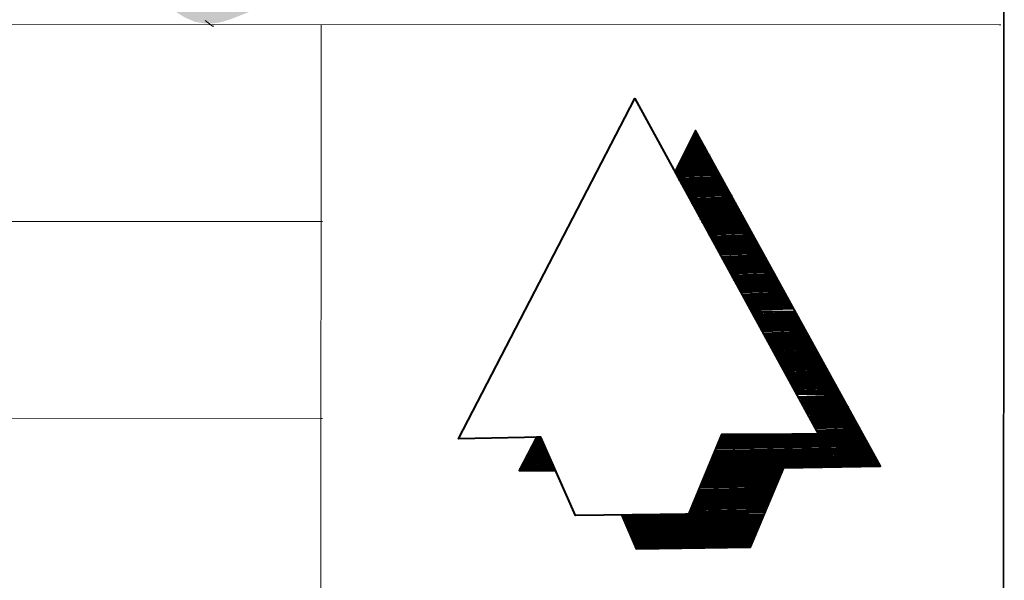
# Model space of a CAD drawing. Header units: metres. Extents: x 195696 to 514079, y 327475 to 328989.
# Tile 563 of 656: x 196412 to 196441, y 328730 to 328746. Entities that reach past the tile are written whole.
import ezdxf

# ---------------------------------------------------------------- set-up
doc = ezdxf.new("R2010")
doc.units = ezdxf.units.M
doc.linetypes.add('CENTER2', pattern=[1.125, 0.75, -0.125, 0.125, -0.125])
doc.layers.add('N-WE-KG-WERKGRENS-200-G', color=14, linetype='CENTER2', lineweight=35)
doc.layers.add('PDF2_Geometry', color=7, linetype='Continuous')
doc.layers.add('PDF2_Solid Fills', color=7, linetype='Continuous', true_color=0xd6ffc8)

# ---------------------------------------------------------------- blocks, each defined once
blk = doc.blocks.new('BUS melding Bodemplein e.o. Brunssum_230475.bkk')
at = {"layer": 'PDF2_Solid Fills', "true_color": 0x3b3b3b, "transparency": 33554559}
blk.add_hatch(color=250, dxfattribs=at).paths.add_polyline_path([(9.8054, 15.3077), (9.8154, 15.3127), (9.8221, 15.3177), (9.8288, 15.3244), (9.8338, 15.3327), (9.8388, 15.3444), (9.8404, 15.3544), (9.8404, 15.366), (9.8388, 15.376), (9.8354, 15.386), (9.5404, 16.146), (9.5371, 16.1493), (9.5338, 16.1543), (9.5288, 16.1577), (9.5221, 16.1627), (9.5171, 16.1677), (9.5104, 16.171), (9.5054, 16.1743), (9.4954, 16.1793), (9.4704, 16.191), (9.4638, 16.1927), (9.4654, 16.191), (9.4688, 16.1793), (9.4721, 16.1743), (9.4721, 16.171), (9.4738, 16.1677), (9.4771, 16.1577), (9.4788, 16.1543), (9.4804, 16.1493), (9.4821, 16.146), (9.7754, 15.386), (9.7788, 15.376), (9.7838, 15.366), (9.7871, 15.3544), (9.7921, 15.3444), (9.7954, 15.3327), (9.7988, 15.3244), (9.8021, 15.3177)])
at = {"layer": 'PDF2_Geometry', "lineweight": 25}
for points in [[(0.2642, 0.265), (0.2642, 16.276), (11.4304, 16.276), (11.4304, 0.265), (0.2642, 0.265), (0.2642, 16.276), (9.1488, 16.276), (9.1488, 12.3928), (6.7856, 12.3845), (6.7856, 9.8146), (11.4304, 9.8213), (11.4304, 0.265)], [(11.4304, 12.3911), (11.4304, 16.276), (9.1488, 16.276), (9.1488, 12.3928)]]:
    blk.add_lwpolyline(points, close=True, dxfattribs=at)
blk.add_lwpolyline([(9.1488, 16.276), (11.4304, 16.276)], dxfattribs=at)
at = {"layer": 'PDF2_Geometry', "lineweight": 13}
for points in [[(9.8421, 12.3911), (9.8421, 16.271), (9.8421, 16.2727)], [(9.8421, 15.4894), (10.5221, 15.4894), (10.5221, 15.491)], [(10.0688, 12.3911), (10.0688, 15.4894), (10.0688, 15.491)], [(10.2954, 12.3911), (10.2954, 15.4894), (10.2954, 15.491)]]:
    blk.add_lwpolyline(points, dxfattribs=at)
at = {"layer": 'PDF2_Geometry', "lineweight": 40}
for points in [[(10.4037, 16.001), (10.4071, 15.836), (10.4454, 15.8527), (10.4437, 15.9843), (10.3521, 16.0227), (10.3504, 16.1343), (9.9638, 15.921), (10.0104, 15.8977), (10.0104, 15.946)], [(10.3521, 15.936), (10.3504, 16.1343)], [(10.3321, 15.9443), (10.3287, 16.1227)], [(10.3337, 15.9427), (10.3304, 16.1227)], [(10.3354, 15.9427), (10.3321, 16.1243)], [(10.3371, 15.9427), (10.3337, 16.1243)], [(10.3371, 16.126), (10.3387, 15.941), (10.3354, 16.126)], [(10.3404, 15.9393), (10.3387, 16.1277)], [(10.3421, 15.9393), (10.3404, 16.1277)], [(10.3437, 15.9393), (10.3421, 16.1293)], [(10.3454, 15.9377), (10.3437, 16.1293)], [(10.3471, 15.9377), (10.3454, 16.131)], [(10.3487, 15.936), (10.3471, 16.1327)], [(10.3504, 15.936), (10.3487, 16.1327)], [(10.3087, 16.061), (10.3071, 16.111)], [(10.3104, 16.061), (10.3087, 16.111)], [(10.3121, 16.0627), (10.3104, 16.1127)], [(10.3137, 15.951), (10.3121, 16.1127)], [(10.3154, 15.951), (10.3137, 16.1143)], [(10.3171, 15.9493), (10.3154, 16.1143)], [(10.3187, 15.9493), (10.3171, 16.116)], [(10.3204, 15.9493), (10.3187, 16.116)], [(10.3221, 15.9477), (10.3204, 16.1177)], [(10.3237, 15.9477), (10.3221, 16.1177)], [(10.3254, 15.946), (10.3237, 16.1193)], [(10.3271, 15.946), (10.3254, 16.1193)], [(10.3287, 15.946), (10.3271, 16.121), (10.3304, 15.9443)], [(10.2904, 16.101), (10.2904, 16.051), (10.2887, 16.101)], [(10.2921, 16.0527), (10.2921, 16.1027)], [(10.2937, 16.0527), (10.2937, 16.1027)], [(10.2954, 16.0543), (10.2954, 16.1043)], [(10.2971, 16.0543), (10.2971, 16.1043)], [(10.2987, 16.056), (10.2987, 16.106)], [(10.3004, 16.056), (10.3004, 16.106)], [(10.3021, 16.0577), (10.3021, 16.1077)], [(10.3037, 16.0577), (10.3037, 16.1077)], [(10.3054, 16.0593), (10.3054, 16.1093), (10.3071, 16.0593)], [(10.2704, 16.0393), (10.2687, 16.0893)], [(10.2704, 16.041), (10.2704, 16.0893)], [(10.2721, 16.041), (10.2721, 16.091)], [(10.2737, 16.0427), (10.2737, 16.091)], [(10.2754, 16.0427), (10.2754, 16.0927)], [(10.2771, 16.0443), (10.2771, 16.0927)], [(10.2787, 16.0443), (10.2787, 16.0943)], [(10.2804, 16.046), (10.2804, 16.0943)], [(10.2837, 16.0477), (10.2821, 16.0977)], [(10.2821, 16.046), (10.2821, 16.096)], [(10.2854, 16.0477), (10.2837, 16.0977)], [(10.2871, 16.0493), (10.2854, 16.0977)], [(10.2887, 16.0493), (10.2871, 16.0993)], [(10.2471, 16.0277), (10.2471, 16.0777)], [(10.2487, 16.0277), (10.2487, 16.0777)], [(10.2504, 16.0293), (10.2504, 16.0793)], [(10.2521, 16.0293), (10.2521, 16.0793)], [(10.2537, 16.031), (10.2537, 16.081)], [(10.2554, 16.031), (10.2554, 16.081)], [(10.2571, 16.0327), (10.2571, 16.0827)], [(10.2587, 16.0327), (10.2587, 16.0827)], [(10.2604, 16.0343), (10.2604, 16.0843), (10.2621, 16.0343)], [(10.2637, 16.036), (10.2621, 16.086)], [(10.2654, 16.0377), (10.2637, 16.086)], [(10.2671, 16.0377), (10.2654, 16.0877)], [(10.2671, 16.0393), (10.2671, 16.0877)], [(10.2254, 16.016), (10.2254, 16.066)], [(10.2271, 16.016), (10.2271, 16.066)], [(10.2288, 16.0177), (10.2288, 16.0677)], [(10.2304, 16.0177), (10.2304, 16.0677)], [(10.2321, 16.0193), (10.2321, 16.0693)], [(10.2338, 16.0193), (10.2338, 16.0693)], [(10.2354, 16.021), (10.2354, 16.071)], [(10.2371, 16.021), (10.2371, 16.071)], [(10.2388, 16.0227), (10.2388, 16.0727), (10.2404, 16.0227)], [(10.2421, 16.0243), (10.2404, 16.0743)], [(10.2437, 16.0243), (10.2421, 16.0743)], [(10.2454, 16.026), (10.2437, 16.076)], [(10.2471, 16.026), (10.2454, 16.076)], [(10.3171, 15.7427), (10.3187, 15.6477), (9.9271, 15.851), (10.3137, 16.0627), (10.3137, 15.951), (10.4054, 15.9127), (10.4071, 15.7827), (10.3171, 15.7427), (10.3171, 15.7377), (10.3554, 15.7177), (10.3554, 15.7593)], [(10.2054, 16.0043), (10.2054, 16.0543)], [(10.2071, 16.006), (10.2071, 16.0543)], [(10.2088, 16.006), (10.2088, 16.056)], [(10.2104, 16.0077), (10.2104, 16.056)], [(10.2121, 16.0077), (10.2121, 16.0577)], [(10.2138, 16.0077), (10.2138, 16.0577)], [(10.2154, 16.0093), (10.2154, 16.0593), (10.2171, 16.011)], [(10.2188, 16.011), (10.2171, 16.061)], [(10.2204, 16.0127), (10.2188, 16.061)], [(10.2221, 16.0127), (10.2204, 16.0627)], [(10.2238, 16.0643), (10.2238, 16.0143), (10.2221, 16.0627)], [(10.1871, 15.9943), (10.1871, 16.0443)], [(10.1888, 15.9943), (10.1888, 16.0443)], [(10.1904, 15.996), (10.1904, 16.046)], [(10.1921, 15.996), (10.1921, 16.046)], [(10.1938, 15.9977), (10.1938, 16.0477), (10.1954, 15.9977)], [(10.1971, 15.9993), (10.1954, 16.0493)], [(10.1988, 16.001), (10.1971, 16.0493)], [(10.2004, 16.001), (10.1988, 16.051)], [(10.2021, 16.0027), (10.2004, 16.051)], [(10.2038, 16.0527), (10.2038, 16.0027), (10.2021, 16.0527)], [(10.1671, 15.9827), (10.1671, 16.0327)], [(10.1704, 15.9843), (10.1688, 16.0343)], [(10.1688, 15.9843), (10.1688, 16.0327)], [(10.1721, 15.986), (10.1721, 16.036), (10.1738, 15.986)], [(10.1754, 15.9877), (10.1738, 16.036)], [(10.1771, 15.9877), (10.1754, 16.0377)], [(10.1788, 15.9893), (10.1771, 16.0393)], [(10.1804, 15.9893), (10.1788, 16.0393)], [(10.1804, 15.991), (10.1804, 16.041)], [(10.1821, 15.991), (10.1821, 16.041)], [(10.1838, 15.9927), (10.1838, 16.0427)], [(10.1854, 15.9927), (10.1854, 16.0427)], [(10.1454, 15.971), (10.1454, 16.021)], [(10.1471, 15.9727), (10.1471, 16.021)], [(10.1488, 15.9727), (10.1488, 16.0227), (10.1504, 15.9743)], [(10.1521, 15.9743), (10.1504, 16.0243)], [(10.1538, 15.976), (10.1521, 16.0243)], [(10.1554, 15.976), (10.1538, 16.026)], [(10.1571, 16.0277), (10.1571, 15.9777), (10.1554, 16.026)], [(10.1588, 15.9793), (10.1588, 16.0277)], [(10.1604, 15.9793), (10.1604, 16.0293)], [(10.1621, 15.981), (10.1621, 16.0293)], [(10.1638, 15.981), (10.1638, 16.031)], [(10.1654, 15.9827), (10.1654, 16.031)], [(10.3537, 15.9343), (10.3521, 16.0227)], [(10.3554, 15.9343), (10.3537, 16.021)], [(10.3571, 15.9327), (10.3554, 16.021)], [(10.1238, 15.9593), (10.1238, 16.0093)], [(10.1254, 15.9593), (10.1254, 16.0093)], [(10.1271, 15.961), (10.1271, 16.011), (10.1288, 15.961)], [(10.1304, 15.9627), (10.1288, 16.0127)], [(10.1321, 15.9627), (10.1304, 16.0127)], [(10.1338, 15.9643), (10.1321, 16.0143)], [(10.1354, 15.9643), (10.1338, 16.0143)], [(10.1354, 15.966), (10.1354, 16.016)], [(10.1371, 15.966), (10.1371, 16.016)], [(10.1388, 15.9677), (10.1388, 16.0177)], [(10.1404, 15.9677), (10.1404, 16.0177)], [(10.1421, 15.9693), (10.1421, 16.0193)], [(10.1438, 15.971), (10.1438, 16.0193)], [(10.3587, 15.9327), (10.3571, 16.0193)], [(10.3604, 15.9327), (10.3587, 16.0193)], [(10.3621, 15.931), (10.3604, 16.0177)], [(10.3637, 16.0177), (10.3637, 15.931), (10.3621, 16.0177)], [(10.3654, 15.9293), (10.3654, 16.016)], [(10.3671, 15.9293), (10.3671, 16.016)], [(10.3687, 15.9277), (10.3687, 16.0143)], [(10.3704, 15.9277), (10.3704, 16.0143)], [(10.3721, 15.9277), (10.3721, 16.0143)], [(10.3737, 15.926), (10.3737, 16.0127), (10.3754, 15.926)], [(10.3771, 15.9243), (10.3754, 16.0127)], [(10.3787, 15.9243), (10.3771, 16.011)], [(10.3804, 15.9243), (10.3787, 16.011)], [(10.3821, 15.9227), (10.3804, 16.0093)], [(10.3837, 15.9227), (10.3821, 16.0093)], [(10.3854, 15.921), (10.3837, 16.0093)], [(10.1038, 15.9477), (10.1038, 15.9977)], [(10.1054, 15.9493), (10.1054, 15.9993), (10.1071, 15.9493)], [(10.1088, 15.951), (10.1071, 15.9993)], [(10.1104, 15.951), (10.1088, 16.001)], [(10.1121, 15.9527), (10.1104, 16.0027)], [(10.1138, 15.9527), (10.1121, 16.0027)], [(10.1138, 15.9543), (10.1138, 16.0043)], [(10.1154, 15.9543), (10.1154, 16.0043)], [(10.1171, 15.956), (10.1171, 16.0043)], [(10.1188, 15.956), (10.1188, 16.006)], [(10.1204, 15.9577), (10.1204, 16.0077)], [(10.1221, 15.9577), (10.1221, 16.0077)], [(10.3871, 15.921), (10.3854, 16.0077)], [(10.3887, 15.921), (10.3871, 16.0077)], [(10.3904, 16.006), (10.3904, 15.9193), (10.3887, 16.006)], [(10.3921, 15.9193), (10.3921, 16.006)], [(10.3937, 15.9177), (10.3937, 16.0043)], [(10.3954, 15.9177), (10.3954, 16.0043)], [(10.3971, 15.916), (10.3971, 16.0027)], [(10.3987, 15.916), (10.3987, 16.0027), (10.4004, 15.916)], [(10.4021, 15.9143), (10.4004, 16.001)], [(10.4037, 15.9143), (10.4021, 16.001)], [(10.4071, 15.8377), (10.4054, 15.9993)], [(10.4087, 15.8377), (10.4071, 15.9993)], [(10.4104, 15.8377), (10.4087, 15.9977)], [(10.4121, 15.8393), (10.4104, 15.9977)], [(10.4137, 15.8393), (10.4121, 15.9977)], [(10.0854, 15.9377), (10.0838, 15.9877)], [(10.0871, 15.9393), (10.0854, 15.9877)], [(10.0888, 15.9393), (10.0871, 15.9893)], [(10.0904, 15.991), (10.0904, 15.941), (10.0888, 15.9893)], [(10.0921, 15.9427), (10.0921, 15.991)], [(10.0938, 15.9427), (10.0938, 15.9927)], [(10.0954, 15.9443), (10.0954, 15.9927)], [(10.0971, 15.9443), (10.0971, 15.9943)], [(10.0988, 15.946), (10.0988, 15.9943)], [(10.1004, 15.946), (10.1004, 15.996)], [(10.1021, 15.9477), (10.1021, 15.996)], [(10.4154, 15.841), (10.4137, 15.996)], [(10.4171, 15.841), (10.4154, 15.996)], [(10.4187, 15.841), (10.4171, 15.9943)], [(10.4204, 15.8427), (10.4187, 15.9943)], [(10.4221, 15.8427), (10.4204, 15.9943)], [(10.4237, 15.8443), (10.4221, 15.9927)], [(10.4254, 15.8443), (10.4237, 15.9927)], [(10.4271, 15.846), (10.4254, 15.991), (10.4287, 15.846), (10.4271, 15.991)], [(10.4304, 15.8477), (10.4287, 15.9893)], [(10.4321, 15.8477), (10.4304, 15.9893)], [(10.4337, 15.8493), (10.4321, 15.9877)], [(10.4354, 15.8493), (10.4337, 15.9877)], [(10.4371, 15.8493), (10.4354, 15.9877)], [(10.0638, 15.926), (10.0621, 15.976)], [(10.0654, 15.926), (10.0638, 15.976)], [(10.0671, 15.9277), (10.0654, 15.9777)], [(10.0688, 15.9277), (10.0671, 15.9777)], [(10.0688, 15.9293), (10.0688, 15.9793)], [(10.0704, 15.9293), (10.0704, 15.9793)], [(10.0721, 15.931), (10.0721, 15.981)], [(10.0738, 15.931), (10.0738, 15.981)], [(10.0754, 15.9327), (10.0754, 15.9827)], [(10.0771, 15.9327), (10.0771, 15.9827)], [(10.0788, 15.9343), (10.0788, 15.9843)], [(10.0804, 15.936), (10.0804, 15.9843)], [(10.0821, 15.936), (10.0821, 15.986), (10.0838, 15.936)], [(10.4387, 15.851), (10.4371, 15.986)], [(10.4404, 15.851), (10.4387, 15.986)], [(10.4421, 15.8527), (10.4404, 15.9843)], [(10.4437, 15.8527), (10.4421, 15.9843)], [(10.0438, 15.9143), (10.0421, 15.9643)], [(10.0454, 15.916), (10.0438, 15.9643)], [(10.0471, 15.916), (10.0454, 15.966)], [(10.0471, 15.9177), (10.0471, 15.9677)], [(10.0488, 15.9177), (10.0488, 15.9677)], [(10.0504, 15.9193), (10.0504, 15.9677)], [(10.0521, 15.9193), (10.0521, 15.9693)], [(10.0538, 15.921), (10.0538, 15.971)], [(10.0554, 15.921), (10.0554, 15.971)], [(10.0571, 15.9227), (10.0571, 15.9727)], [(10.0604, 15.9243), (10.0588, 15.9743)], [(10.0588, 15.9227), (10.0588, 15.9727)], [(10.0621, 15.9243), (10.0604, 15.9743)], [(10.0221, 15.9027), (10.0204, 15.9527)], [(10.0238, 15.9543), (10.0238, 15.9043), (10.0221, 15.9527)], [(10.0254, 15.906), (10.0254, 15.9543)], [(10.0271, 15.906), (10.0271, 15.956)], [(10.0288, 15.9077), (10.0288, 15.956)], [(10.0304, 15.9077), (10.0304, 15.9577)], [(10.0321, 15.9093), (10.0321, 15.9577)], [(10.0338, 15.9093), (10.0338, 15.9593)], [(10.0354, 15.911), (10.0354, 15.9593)], [(10.0371, 15.911), (10.0371, 15.961)], [(10.0388, 15.9127), (10.0388, 15.9627), (10.0404, 15.9127)], [(10.0421, 15.9143), (10.0404, 15.9627)], [(10.0004, 15.941), (10.0004, 15.9027), (9.9988, 15.941)], [(10.0021, 15.901), (10.0021, 15.9427)], [(10.0038, 15.901), (10.0038, 15.9427)], [(10.0054, 15.8993), (10.0054, 15.9443)], [(10.0071, 15.8993), (10.0071, 15.9443)], [(10.0088, 15.8977), (10.0088, 15.946)], [(10.0121, 15.8977), (10.0121, 15.9477)], [(10.0138, 15.8977), (10.0138, 15.9477)], [(10.0154, 15.8993), (10.0154, 15.9493), (10.0171, 15.8993)], [(10.0188, 15.901), (10.0171, 15.951)], [(10.0204, 15.901), (10.0188, 15.951)], [(9.9788, 15.9143), (9.9788, 15.9293)], [(9.9804, 15.9127), (9.9804, 15.9293)], [(9.9821, 15.9127), (9.9821, 15.931)], [(9.9838, 15.911), (9.9838, 15.9327)], [(9.9854, 15.911), (9.9854, 15.9327)], [(9.9871, 15.9093), (9.9871, 15.9327)], [(9.9888, 15.9093), (9.9888, 15.9343)], [(9.9904, 15.9077), (9.9904, 15.936)], [(9.9938, 15.906), (9.9921, 15.9377)], [(9.9921, 15.9077), (9.9921, 15.936)], [(9.9954, 15.906), (9.9938, 15.9377)], [(9.9971, 15.9043), (9.9954, 15.9377)], [(9.9988, 15.9043), (9.9971, 15.9393)], [(9.9654, 15.921), (9.9654, 15.921)], [(9.9671, 15.921), (9.9671, 15.9227)], [(9.9688, 15.9193), (9.9688, 15.9227)], [(9.9721, 15.9243), (9.9704, 15.9177), (9.9704, 15.9243)], [(9.9721, 15.9177), (9.9721, 15.926)], [(9.9738, 15.916), (9.9738, 15.926)], [(9.9754, 15.916), (9.9754, 15.9277)], [(9.9771, 15.9143), (9.9771, 15.9277)], [(10.3537, 15.7177), (10.3537, 15.7593)], [(10.3304, 15.731), (10.3304, 15.7493)], [(10.3321, 15.7293), (10.3321, 15.7493)], [(10.3337, 15.7293), (10.3337, 15.7493)], [(10.3354, 15.7277), (10.3354, 15.751)], [(10.3371, 15.7277), (10.3371, 15.751)], [(10.3387, 15.726), (10.3387, 15.7527)], [(10.3404, 15.726), (10.3404, 15.7527)], [(10.3421, 15.7243), (10.3421, 15.7527)], [(10.3437, 15.7243), (10.3437, 15.7543)], [(10.3454, 15.7227), (10.3454, 15.7543)], [(10.3471, 15.7227), (10.3471, 15.756), (10.3487, 15.721)], [(10.3504, 15.721), (10.3487, 15.7577)], [(10.3521, 15.721), (10.3504, 15.7577)], [(10.3521, 15.7193), (10.3521, 15.7577)], [(10.3187, 15.7377), (10.3187, 15.7427)], [(10.3204, 15.736), (10.3204, 15.7443)], [(10.3221, 15.736), (10.3221, 15.7443)], [(10.3254, 15.7343), (10.3237, 15.746)], [(10.3237, 15.7343), (10.3237, 15.7443)], [(10.3271, 15.7477), (10.3271, 15.7327), (10.3254, 15.746)], [(10.3287, 15.731), (10.3287, 15.7477)]]:
    blk.add_lwpolyline(points, dxfattribs=at)
at = {"layer": 'PDF2_Geometry', "color": 8, "lineweight": 13, "true_color": 0x747474}
blk.add_lwpolyline([(9.8371, 15.356), (9.8438, 15.3644), (9.8438, 15.366)], dxfattribs=at)

msp = doc.modelspace()

# ---------------------------------------------------------------- block references
at = {"layer": 'N-WE-KG-WERKGRENS-200-G', "xscale": 25.39903278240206, "yscale": 25.39903278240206, "zscale": 25.39903278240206, "rotation": 269.9955149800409}
msp.add_blockref('BUS melding Bodemplein e.o. Brunssum_230475.bkk', (196027.283, 328995.834), dxfattribs=at)

doc.saveas('drawing.dxf')
